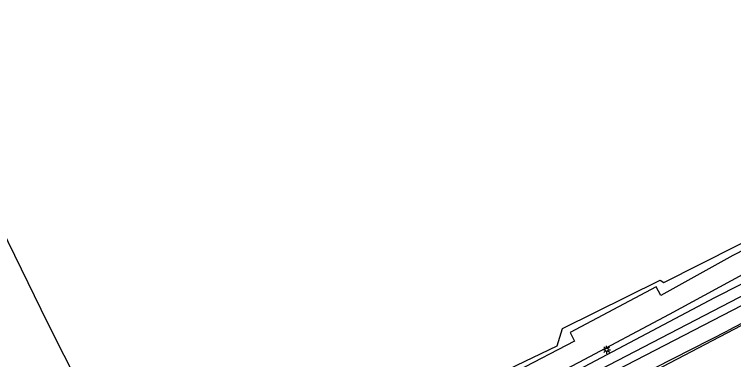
# Model space of a CAD drawing. Extents: x 136000 to 141014, y 402000 to 403500.
# Drawn here: x 137231.2 to 137343.4, y 402359 to 402412.9 of the extents above; entities that cross this region are included whole.
import ezdxf

# ---------------------------------------------------------------- set-up
doc = ezdxf.new("R2010")
doc.units = 0
for name, color, linetype in [('gg-knt-bronhoudergrens', 7, 'Continuous'), ('gg-knt-verharding', 7, 'Continuous'), ('gg-kntw-bovenkant insteek waterloop', 7, 'Continuous'), ('gg-kntw-waterlijn', 7, 'Continuous'), ('gt-grn-groengrens', 7, 'Continuous'), ('gt-symb-lichtmast', 7, 'Continuous')]:
    doc.layers.add(name, color=color, linetype=linetype)

# ---------------------------------------------------------------- blocks, each defined once
blk = doc.blocks.new('gt0-LMAST')
at = {"layer": 'gt-symb-lichtmast'}
for p, q in [((-0.18, 0.17), (-0.45, 0.44)), ((0, 0.25), (0, 0.62)), ((0.17, 0.17), (0.44, 0.44)), ((-0.25, 0), (-0.63, 0)), ((-0.18, -0.18), (-0.45, -0.45)), ((0, -0.25), (0, -0.63)), ((0.44, -0.45), (0.17, -0.18)), ((0.25, 0), (0.62, 0))]:
    blk.add_line(p, q, dxfattribs=at)
blk.add_circle((0, 0), 0.25, dxfattribs=at)

msp = doc.modelspace()

# ---------------------------------------------------------------- linework, layer by layer
at = {"layer": 'gg-knt-bronhoudergrens'}
msp.add_lwpolyline([(137254.33, 402329.26), (137236.46, 402364.7), (137223.06, 402392.1), (137220.6, 402391.63), (137218.38, 402396.86), (137222.02, 402398.92), (137216.51, 402411.18), (137211.24, 402409.01), (137210.93, 402409.74)], dxfattribs=at)
at = {"layer": 'gg-knt-verharding'}
for points in [[(137245.82, 402320.72), (137274.92, 402335.54), (137319.32, 402358.61), (137333.43, 402366.09), (137346.73, 402373.33), (137362.01, 402381.23), (137375.19, 402387.74), (137387.81, 402394.29), (137403.54, 402401.78), (137408.29, 402404.33), (137412.62, 402406.74), (137428.23, 402413.9), (137428.73, 402412.72), (137428.91, 402412.8)], [(137385.88, 402397.99), (137386.32, 402397.1), (137373.74, 402390.61), (137361.09, 402384.36), (137343.3, 402375.25), (137332.06, 402368.99), (137331.32, 402370.38), (137317.93, 402363.23), (137318.61, 402361.87), (137273.64, 402338.49), (137242.03, 402322.39), (137241.96, 402322.36)]]:
    msp.add_lwpolyline(points, dxfattribs=at)
at = {"layer": 'gg-kntw-bovenkant insteek waterloop'}
msp.add_line((137270.99, 402327.01), (137342.54, 402363.57), dxfattribs=at)
for points in [[(137268.77, 402330.73), (137340.49, 402368.68), (137399.81, 402398.77), (137429.03, 402412.54)], [(137429.99, 402407.32), (137401.99, 402394.71), (137342.54, 402363.57)]]:
    msp.add_lwpolyline(points, dxfattribs=at)
at = {"layer": 'gg-kntw-waterlijn'}
msp.add_lwpolyline([(137429.66, 402411.16), (137401.18, 402398.04), (137372.62, 402383.43), (137268.46, 402329.29), (137252.65, 402320.88), (137253.29, 402319.69), (137268.33, 402327.75), (137299.99, 402344.06), (137323.66, 402356.57), (137383.92, 402387.79), (137396.69, 402394.55), (137426.58, 402408.58), (137430.19, 402409.99)], dxfattribs=at)
at = {"layer": 'gt-grn-groengrens'}
for points in [[(137252.35, 402315.86), (137267.96, 402324.11), (137295.96, 402338.82), (137314.59, 402348.63), (137379.04, 402382.37), (137396.82, 402391.35)], [(137257.99, 402331.12), (137271.54, 402339.87), (137315.9, 402361.14), (137316.74, 402363.84), (137331.96, 402371.42), (137332.55, 402371.03), (137349.72, 402379.73), (137366.74, 402388.51)]]:
    msp.add_lwpolyline(points, dxfattribs=at)

# ---------------------------------------------------------------- block references
at = {"layer": 'gt-symb-lichtmast'}
msp.add_blockref('gt0-LMAST', (137323.6, 402360.54), dxfattribs=at)

doc.saveas('drawing.dxf')
